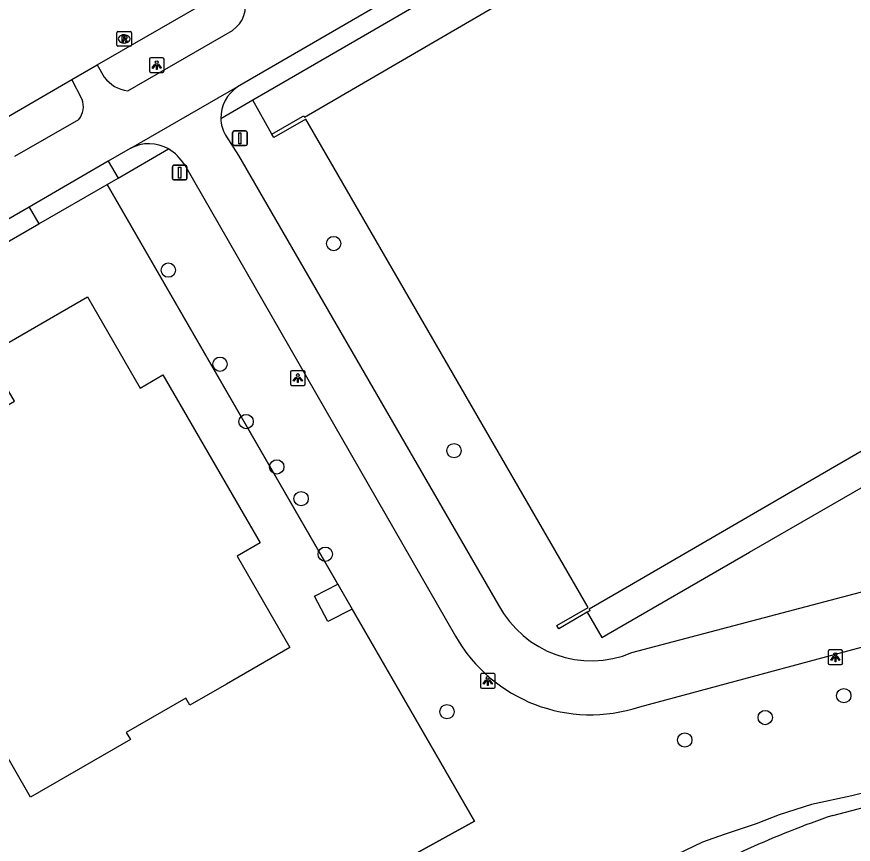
# Model space of a CAD drawing. Extents: x 159040 to 160094, y 381214 to 382518.
# Drawn here: x 159505 to 159562.1, y 382324.6 to 382381.1 of the extents above; entities that cross this region are included whole.
import ezdxf

# ---------------------------------------------------------------- set-up
doc = ezdxf.new("R2010")
doc.units = 0
for name, color, linetype in [('IMGEO_Boom', 7, 'Continuous'), ('IMGEO_Fietspad_gesloten', 7, 'Continuous'), ('IMGEO_Groenvoorziening', 7, 'Continuous'), ('IMGEO_Hek', 7, 'Continuous'), ('IMGEO_Lage_trafo', 7, 'Continuous'), ('IMGEO_Lichtpunt', 7, 'Continuous'), ('IMGEO_Pand', 7, 'Continuous'), ('IMGEO_Rijbaan_lokaal_open', 7, 'Continuous'), ('IMGEO_Rioolput', 7, 'Continuous'), ('IMGEO_Verkeersbordpaal', 7, 'Continuous'), ('IMGEO_Voetpad_open', 7, 'Continuous'), ('IMGEO_Waterloop', 7, 'Continuous')]:
    doc.layers.add(name, color=color, linetype=linetype)

msp = doc.modelspace()

# ---------------------------------------------------------------- linework, layer by layer
at = {"layer": 'IMGEO_Boom'}
for centre in [(159526.606, 382365.61), (159515.321, 382363.794), (159518.848, 382357.381), (159520.632, 382353.467), (159534.816, 382351.484), (159522.725, 382350.374), (159524.38, 382348.21), (159526.03, 382344.422), (159561.407, 382334.771), (159534.332, 382333.68), (159556.045, 382333.28), (159550.558, 382331.745)]:
    msp.add_circle(centre, 0.489, dxfattribs=at)
at = {"layer": 'IMGEO_Fietspad_gesloten'}
for points in [[(159612.034, 382430.691), (159606.262, 382426.888), (159602.995, 382424.583), (159595.151, 382419.631), (159595.067, 382419.777), (159585.572, 382414.231), (159520.042, 382376.293)], [(159512.549, 382376.02), (159519.694, 382380.145)], [(159510.463, 382377.798), (159510.954, 382376.962)], [(159509.444, 382375.439), (159508.739, 382376.796)], [(159520.042, 382376.293), (159512.731, 382372.092), (159512.721, 382372.085)], [(159504.855, 382371.559), (159509.216, 382374.079)], [(159519.212, 382372.996), (159520.102, 382371.606), (159537.849, 382340.955)], [(159512.721, 382372.085), (159511.227, 382371.221)], [(159511.227, 382371.221), (159505.817, 382368.093)], [(159516.417, 382370.994), (159534.924, 382338.831)], [(159505.817, 382368.093), (159487.627, 382357.578)], [(159546.95, 382337.706), (159584.691, 382347.678)], [(159547.491, 382334.015), (159586.019, 382344.382)]]:
    msp.add_lwpolyline(points, dxfattribs=at)
for centre, radius, start, end in [((159518.54, 382381.85), 2.058, 304.0844, 17.2738), ((159512.864, 382378.374), 2.375, 216.4797, 262.3885), ((159521.413, 382374.194), 2.507, 123.1488, 181.5849), ((159508.12, 382374.962), 1.407, 321.1412, 19.8249), ((159521.417, 382374.197), 2.511, 181.6533, 208.5819), ((159514.009, 382369.762), 2.656, 59.9447, 119.0049), ((159513.611, 382369.237), 3.311, 32.0509, 58.5367), ((159544.186, 382344.335), 7.182, 208.0721, 292.6354), ((159544.134, 382344.059), 10.59, 209.58, 288.4838)]:
    msp.add_arc(centre, radius, start, end, dxfattribs=at)
at = {"layer": 'IMGEO_Groenvoorziening'}
for points in [[(159522.395, 382373.075), (159521.077, 382375.381)], [(159543.907, 382340.464), (159544.894, 382338.748), (159554.965, 382344.552), (159596.262, 382368.35), (159595.263, 382370.083)], [(159526.883, 382342.383), (159511.155, 382369.645)], [(159477.088, 382293.387), (159506.986, 382310.086), (159536.214, 382326.21), (159527.866, 382340.68)], [(159578.068, 382331.963), (159561.962, 382327.94), (159559.214, 382327.341), (159556.99, 382326.633), (159555.43, 382326.023), (159553.245, 382325.308), (159551.763, 382324.784), (159549.457, 382323.655)]]:
    msp.add_lwpolyline(points, dxfattribs=at)
at = {"layer": 'IMGEO_Hek'}
msp.add_lwpolyline([(159511.155, 382369.645), (159536.214, 382326.21), (159506.986, 382310.086), (159477.088, 382293.387)], dxfattribs=at)
at = {"layer": 'IMGEO_Lage_trafo'}
for points in [[(159527.866, 382340.68), (159526.199, 382339.82), (159525.298, 382341.566), (159526.883, 382342.383)], [(159526.883, 382342.383), (159527.866, 382340.68)]]:
    msp.add_lwpolyline(points, dxfattribs=at)
at = {"layer": 'IMGEO_Lichtpunt'}
for p, q in [((159514.032, 382378.184), (159514.032, 382377.377)), ((159514.032, 382378.184), (159514.032, 382377.377)), ((159514.934, 382378.279), (159514.126, 382378.279)), ((159514.934, 382378.279), (159514.126, 382378.279)), ((159515.028, 382377.377), (159515.028, 382378.184)), ((159515.028, 382377.377), (159515.028, 382378.184)), ((159514.126, 382377.283), (159514.934, 382377.283)), ((159514.126, 382377.283), (159514.934, 382377.283)), ((159523.658, 382356.838), (159523.658, 382356.031)), ((159523.658, 382356.838), (159523.658, 382356.031)), ((159524.56, 382356.933), (159523.752, 382356.933)), ((159524.56, 382356.933), (159523.752, 382356.933)), ((159524.654, 382356.031), (159524.654, 382356.838)), ((159524.654, 382356.031), (159524.654, 382356.838)), ((159523.752, 382355.937), (159524.56, 382355.937)), ((159523.752, 382355.937), (159524.56, 382355.937)), ((159561.236, 382337.889), (159560.428, 382337.889)), ((159561.236, 382337.889), (159560.428, 382337.889)), ((159560.334, 382337.794), (159560.334, 382336.987)), ((159560.334, 382337.794), (159560.334, 382336.987)), ((159561.33, 382336.987), (159561.33, 382337.794)), ((159561.33, 382336.987), (159561.33, 382337.794)), ((159560.428, 382336.893), (159561.236, 382336.893)), ((159560.428, 382336.893), (159561.236, 382336.893)), ((159536.619, 382336.182), (159536.619, 382335.375)), ((159536.619, 382336.182), (159536.619, 382335.375)), ((159537.521, 382336.277), (159536.713, 382336.277)), ((159537.521, 382336.277), (159536.713, 382336.277)), ((159537.615, 382335.375), (159537.615, 382336.182)), ((159537.615, 382335.375), (159537.615, 382336.182)), ((159536.713, 382335.281), (159537.521, 382335.281)), ((159536.713, 382335.281), (159537.521, 382335.281))]:
    msp.add_line(p, q, dxfattribs=at)
for points in [[(159514.406, 382377.848), (159514.445, 382377.82), (159514.257, 382377.558), (159514.219, 382377.585), (159514.406, 382377.848)], [(159514.618, 382377.82), (159514.656, 382377.847), (159514.843, 382377.585), (159514.804, 382377.557), (159514.618, 382377.82)], [(159514.508, 382377.8), (159514.555, 382377.8), (159514.555, 382377.478), (159514.508, 382377.478), (159514.508, 382377.8)], [(159524.032, 382356.502), (159524.071, 382356.474), (159523.883, 382356.212), (159523.845, 382356.239), (159524.032, 382356.502)], [(159524.134, 382356.454), (159524.181, 382356.454), (159524.181, 382356.132), (159524.134, 382356.132), (159524.134, 382356.454)], [(159524.244, 382356.474), (159524.282, 382356.501), (159524.469, 382356.239), (159524.43, 382356.211), (159524.244, 382356.474)], [(159560.708, 382337.458), (159560.747, 382337.43), (159560.559, 382337.168), (159560.521, 382337.195), (159560.708, 382337.458)], [(159560.81, 382337.41), (159560.857, 382337.41), (159560.857, 382337.088), (159560.81, 382337.088), (159560.81, 382337.41)], [(159560.92, 382337.43), (159560.958, 382337.457), (159561.145, 382337.195), (159561.106, 382337.167), (159560.92, 382337.43)], [(159536.993, 382335.846), (159537.032, 382335.818), (159536.844, 382335.556), (159536.806, 382335.583), (159536.993, 382335.846)], [(159537.095, 382335.798), (159537.142, 382335.798), (159537.142, 382335.476), (159537.095, 382335.476), (159537.095, 382335.798)], [(159537.205, 382335.818), (159537.243, 382335.845), (159537.43, 382335.583), (159537.391, 382335.555), (159537.205, 382335.818)]]:
    msp.add_lwpolyline(points, dxfattribs=at)
for centre in [(159514.531, 382377.982), (159524.157, 382356.636), (159560.833, 382337.592), (159537.118, 382335.98)]:
    msp.add_circle(centre, 0.0994, dxfattribs=at)
for centre, start, end in [((159514.126, 382378.184), 90, 180), ((159514.126, 382378.184), 90, 180), ((159514.934, 382378.184), 0, 90), ((159514.934, 382378.184), 0, 90), ((159514.126, 382377.377), 180, 270), ((159514.126, 382377.377), 180, 270), ((159514.934, 382377.377), 270, 0), ((159514.934, 382377.377), 270, 360), ((159523.752, 382356.838), 90, 180), ((159523.752, 382356.838), 90, 180), ((159524.56, 382356.838), 0, 90), ((159524.56, 382356.838), 0, 90), ((159523.752, 382356.031), 180, 270), ((159523.752, 382356.031), 180, 270), ((159524.56, 382356.031), 270, 0), ((159524.56, 382356.031), 270, 360), ((159560.428, 382337.794), 90, 180), ((159560.428, 382337.794), 90, 180), ((159561.236, 382337.794), 0, 90), ((159561.236, 382337.794), 0, 90), ((159560.428, 382336.987), 180, 270), ((159560.428, 382336.987), 180, 270), ((159561.236, 382336.987), 270, 0), ((159561.236, 382336.987), 270, 360), ((159536.713, 382336.182), 90, 180), ((159536.713, 382336.182), 90, 180), ((159537.521, 382336.182), 0, 90), ((159537.521, 382336.182), 0, 90), ((159536.713, 382335.375), 180, 270), ((159536.713, 382335.375), 180, 270), ((159537.521, 382335.375), 270, 0), ((159537.521, 382335.375), 270, 360)]:
    msp.add_arc(centre, 0.0946, start, end, dxfattribs=at)
at = {"layer": 'IMGEO_Pand'}
for points in [[(159522.395, 382373.075), (159524.468, 382374.274), (159524.564, 382374.329), (159524.622, 382374.229), (159555.508, 382392.218), (159577.792, 382405.123), (159581.146, 382399.483), (159574.523, 382395.639), (159590.73, 382367.681)], [(159543.907, 382340.464), (159541.964, 382339.341), (159541.829, 382339.559), (159543.96, 382340.791), (159524.695, 382374.103), (159522.526, 382372.849), (159522.395, 382373.075)], [(159590.73, 382367.681), (159584.024, 382363.808), (159566.814, 382353.869), (159558.068, 382348.805), (159545.645, 382341.611), (159544.027, 382340.674), (159544.088, 382340.569), (159543.907, 382340.464)], [(159503.958, 382354.364), (159504.823, 382354.864), (159503.943, 382356.389), (159502.985, 382358.049), (159509.804, 382361.985), (159513.401, 382355.755), (159514.958, 382356.654), (159521.578, 382345.189), (159520.02, 382344.289), (159523.617, 382338.059), (159519.287, 382335.559), (159516.798, 382334.122), (159516.523, 382334.598), (159512.456, 382332.25), (159512.731, 382331.774), (159505.912, 382327.838), (159502.315, 382334.068), (159500.758, 382333.169)]]:
    msp.add_lwpolyline(points, dxfattribs=at)
at = {"layer": 'IMGEO_Rijbaan_lokaal_open'}
for points in [[(159510.463, 382377.798), (159519.993, 382383.3)], [(159508.739, 382376.796), (159510.463, 382377.798)], [(159503.559, 382373.803), (159508.739, 382376.796)]]:
    msp.add_lwpolyline(points, dxfattribs=at)
at = {"layer": 'IMGEO_Rioolput'}
for p, q in [((159511.81, 382379.136), (159511.81, 382379.988)), ((159511.885, 382380.062), (159512.737, 382380.062)), ((159512.298, 382379.842), (159512.323, 382379.842)), ((159512.811, 382379.988), (159512.811, 382379.136)), ((159512.737, 382379.062), (159511.885, 382379.062)), ((159512.321, 382379.282), (159512.296, 382379.282))]:
    msp.add_line(p, q, dxfattribs=at)
for points in [[(159511.81, 382379.136), (159511.81, 382379.988)], [(159511.885, 382380.062), (159512.737, 382380.062)], [(159512.399, 382379.76), (159512.147, 382379.762), (159512.147, 382379.362)], [(159512.147, 382379.362), (159512.271, 382379.362), (159512.271, 382379.524), (159512.282, 382379.524)], [(159512.325, 382379.681), (159512.271, 382379.681), (159512.271, 382379.6)], [(159512.271, 382379.6), (159512.323, 382379.6)], [(159512.811, 382379.988), (159512.811, 382379.136)], [(159512.737, 382379.062), (159511.885, 382379.062)], [(159512.329, 382379.495), (159512.4, 382379.362), (159512.54, 382379.362), (159512.475, 382379.488)]]:
    msp.add_lwpolyline(points, dxfattribs=at)
for centre, radius, start, end in [((159511.887, 382379.986), 0.0765, 91.552, 178.448), ((159511.887, 382379.986), 0.0765, 91.552, 178.448), ((159512.281, 382379.471), 0.0533, 26.0293, 88.6989), ((159512.307, 382379.789), 0.19, 274.7715, 282.9687), ((159512.331, 382379.585), 0.0964, 77.0061, 93.1865), ((159512.345, 382379.642), 0.0378, 276.6634, 79.6772), ((159512.398, 382379.65), 0.109, 350.3612, 89.416), ((159512.396, 382379.65), 0.112, 277.5842, 350.9817), ((159512.38, 382379.435), 0.108, 29.5134, 73.7905), ((159512.735, 382379.986), 0.0765, 1.552, 88.448), ((159512.735, 382379.986), 0.0765, 1.552, 88.448), ((159511.887, 382379.138), 0.0765, 181.552, 268.448), ((159511.887, 382379.138), 0.0765, 181.552, 268.448), ((159512.735, 382379.138), 0.0765, 271.552, 358.448), ((159512.735, 382379.138), 0.0765, 271.552, 358.448)]:
    msp.add_arc(centre, radius, start, end, dxfattribs=at)
for centre, major_axis, ratio, start_param, end_param in [((159512.297, 382379.562), (-0.387, 0.002), 0.722429, 4.712389, 7.853982), ((159512.322, 382379.562), (-0.39, 0.002), 0.717154, 1.570796, 4.712389)]:
    msp.add_ellipse(centre, major_axis=major_axis, ratio=ratio, start_param=start_param, end_param=end_param, dxfattribs=at)
at = {"layer": 'IMGEO_Verkeersbordpaal'}
for p, q in [((159519.808, 382373.288), (159520.598, 382373.288)), ((159520.598, 382373.288), (159519.808, 382373.288)), ((159519.708, 382372.388), (159519.708, 382373.188)), ((159519.708, 382373.188), (159519.708, 382372.388)), ((159520.698, 382373.188), (159520.698, 382372.388)), ((159520.698, 382372.388), (159520.698, 382373.188)), ((159520.598, 382372.288), (159519.808, 382372.288)), ((159519.808, 382372.288), (159520.598, 382372.288)), ((159515.603, 382370.047), (159515.603, 382370.847)), ((159515.603, 382370.847), (159515.603, 382370.047)), ((159515.703, 382370.947), (159516.493, 382370.947)), ((159516.493, 382370.947), (159515.703, 382370.947)), ((159516.593, 382370.847), (159516.593, 382370.047)), ((159516.593, 382370.047), (159516.593, 382370.847)), ((159516.493, 382369.947), (159515.703, 382369.947)), ((159515.703, 382369.947), (159516.493, 382369.947))]:
    msp.add_line(p, q, dxfattribs=at)
for points in [[(159520.128, 382373.163), (159520.278, 382373.163), (159520.278, 382372.413), (159520.128, 382372.413), (159520.128, 382373.163)], [(159516.023, 382370.822), (159516.173, 382370.822), (159516.173, 382370.072), (159516.023, 382370.072), (159516.023, 382370.822)]]:
    msp.add_lwpolyline(points, dxfattribs=at)
for centre, start, end in [((159519.808, 382373.188), 90, 180), ((159519.808, 382373.188), 90, 180), ((159520.598, 382373.188), 0, 90), ((159520.598, 382373.188), 360, 90), ((159519.808, 382372.388), 180, 270), ((159519.808, 382372.388), 180, 270), ((159520.598, 382372.388), 270, 0), ((159520.598, 382372.388), 270, 0), ((159515.703, 382370.847), 90, 180), ((159515.703, 382370.847), 90, 180), ((159516.493, 382370.847), 0, 90), ((159516.493, 382370.847), 360, 90), ((159515.703, 382370.047), 180, 270), ((159515.703, 382370.047), 180, 270), ((159516.493, 382370.047), 270, 0), ((159516.493, 382370.047), 270, 0)]:
    msp.add_arc(centre, 0.1, start, end, dxfattribs=at)
at = {"layer": 'IMGEO_Voetpad_open'}
for points in [[(159595.74, 382418.603), (159594.314, 382417.777), (159586.24, 382413.098), (159523.136, 382376.573), (159521.077, 382375.381)], [(159521.077, 382375.381), (159518.907, 382374.125)], [(159511.891, 382370.07), (159515.339, 382372.061)], [(159511.227, 382371.221), (159511.891, 382370.07)], [(159511.155, 382369.645), (159511.891, 382370.07)], [(159506.479, 382366.946), (159511.155, 382369.645)], [(159505.817, 382368.093), (159506.479, 382366.946)], [(159488.307, 382356.455), (159506.479, 382366.946)]]:
    msp.add_lwpolyline(points, dxfattribs=at)
at = {"layer": 'IMGEO_Waterloop'}
msp.add_lwpolyline([(159560.648, 382326.605), (159577.609, 382331.061), (159580.052, 382331.718), (159581.942, 382332.457)], dxfattribs=at)
msp.add_arc((159580.972, 382267.025), 62.951, 108.8354, 120.12754, dxfattribs=at)

doc.saveas('drawing.dxf')
